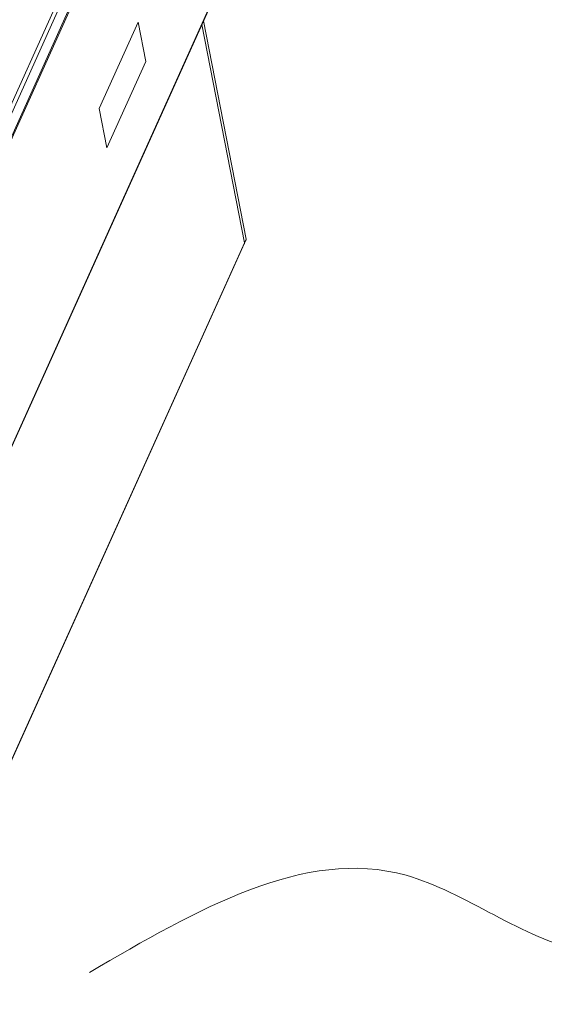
# Model space of a CAD drawing. Header units: millimetres. Extents: x -473 to 23648, y -382 to 1866.
# Tile 427 of 434: x 22642 to 22932, y 1000 to 1544. Entities that reach past the tile are written whole.
import ezdxf

# ---------------------------------------------------------------- set-up
doc = ezdxf.new("R2010")
doc.units = ezdxf.units.MM
doc.header["$LTSCALE"] = 80
doc.layers.get('0').update_dxf_attribs({"linetype": 'CONTINUOUS'})

msp = doc.modelspace()

# ---------------------------------------------------------------- linework, layer by layer
at = {"linetype": 'Continuous', "lineweight": 0}
for p, q in [((22530.983, 1260.695), (22721.492, 1683.233)), ((22532.823, 1259.272), (22723.332, 1681.81)), ((22725.064, 1672.919), (22534.555, 1250.382)), ((22542.973, 1267.706), (22717.012, 1653.715)), ((22747.427, 1551.392), (22558.762, 1132.944)), ((22558.909, 1132.877), (22747.377, 1550.888)), ((22686.287, 1494.776), (22707.796, 1542.481)), ((22707.796, 1542.481), (22712.022, 1520.797)), ((22742.99, 1541.157), (22766.477, 1420.639)), ((22743.912, 1543.202), (22767.399, 1422.683)), ((22712.022, 1520.797), (22690.513, 1473.091)), ((22690.513, 1473.091), (22686.287, 1494.776)), ((22576.89, 1000.146), (22767.399, 1422.683)), ((22577.037, 1000.079), (22767.348, 1422.179))]:
    msp.add_line(p, q, dxfattribs=at)
for points in [[(22766.477, 1420.639), (22766.447, 1420.183), (22766.427, 1420.134)], [(22767.399, 1422.683), (22767.368, 1422.228), (22767.349, 1422.18)]]:
    msp.add_lwpolyline(points, dxfattribs=at)
at = {"lineweight": 0}
msp.add_spline([(22680.936, 1017.723), (22855.768, 1071.338), (22953.675, 1029.378), (23102.865, 1055.021), (23254.387, 1017.723)], degree=3, dxfattribs=at)

doc.saveas('drawing.dxf')
